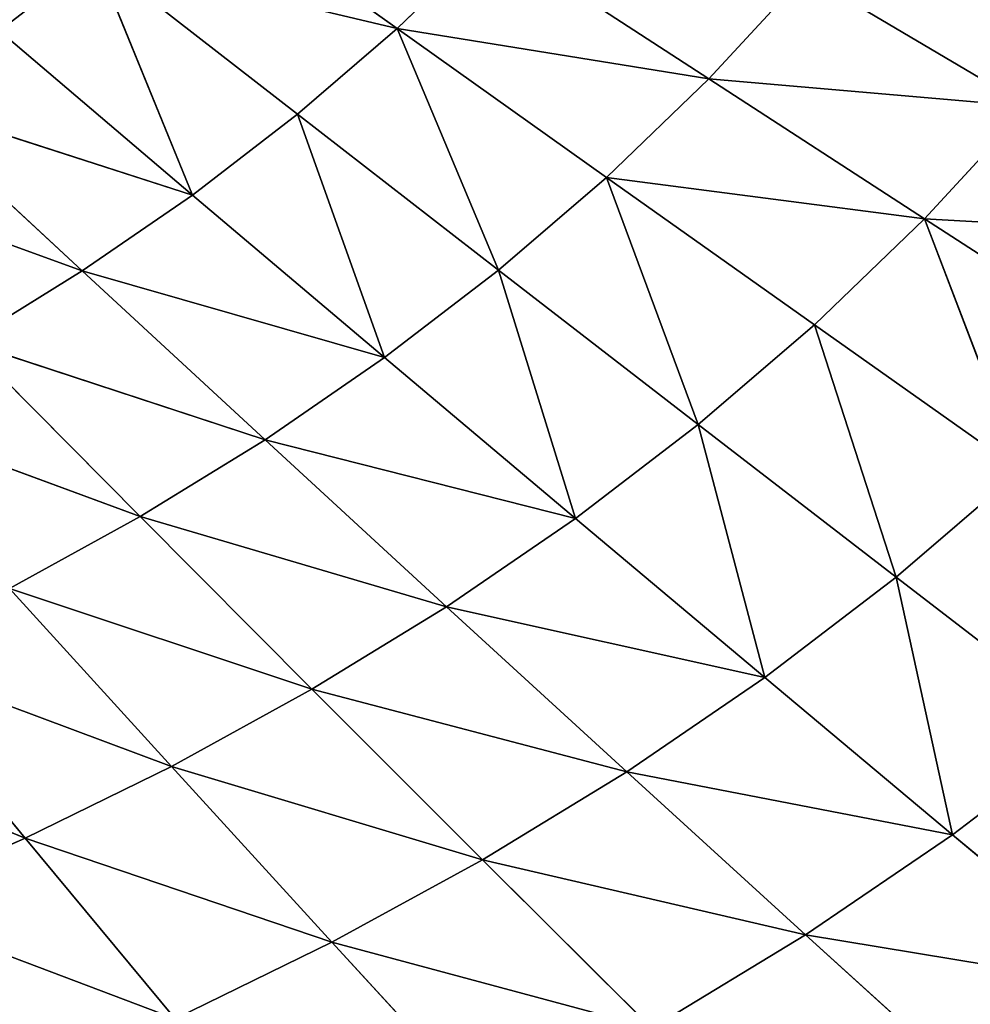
# Model space of a CAD drawing. Extents: x 0 to 500, y 0 to 390.
# Tile 591 of 656: x 314 to 343, y 110 to 141. Entities that reach past the tile are written whole.
import ezdxf

# ---------------------------------------------------------------- set-up
doc = ezdxf.new("R2010")
doc.units = 0
doc.header["$LTSCALE"] = 25.4
doc.layers.get('0').update_dxf_attribs({"linetype": 'CONTINUOUS'})

# ---------------------------------------------------------------- blocks, each defined once
blk = doc.blocks.new('ATLANTA505_-_S_STL')
at = {"color": 0}
for p, q in [((338.377, 32.901, 277.379), (343.841, 34.368, 282.338)), ((338.377, 32.901, 277.379), (343.841, 34.368, 282.338)), ((348.648, 34.267, 279.078), (338.377, 32.901, 277.379)), ((348.648, 34.267, 279.078), (338.377, 32.901, 277.379)), ((348.648, 34.267, 279.078), (342.909, 32.815, 274.295)), ((348.648, 34.267, 279.078), (342.909, 32.815, 274.295)), ((328.682, 33.102, 282.954), (323.769, 31.788, 277.606)), ((328.682, 33.102, 282.954), (323.769, 31.788, 277.606)), ((333.633, 32.997, 280.263), (323.769, 31.788, 277.606)), ((333.633, 32.997, 280.263), (323.769, 31.788, 277.606)), ((328.414, 31.7, 275.069), (333.633, 32.997, 280.263)), ((328.414, 31.7, 275.069), (333.633, 32.997, 280.263)), ((338.377, 32.901, 277.379), (328.414, 31.7, 275.069)), ((338.377, 32.901, 277.379), (328.414, 31.7, 275.069)), ((338.377, 32.901, 277.379), (332.865, 31.619, 272.351)), ((338.377, 32.901, 277.379), (332.865, 31.619, 272.351)), ((342.909, 32.815, 274.295), (332.865, 31.619, 272.351)), ((342.909, 32.815, 274.295), (332.865, 31.619, 272.351)), ((338.377, 32.901, 277.379), (333.633, 32.997, 280.263)), ((338.377, 32.901, 277.379), (333.633, 32.997, 280.263)), ((337.118, 31.547, 269.448), (342.909, 32.815, 274.295)), ((337.118, 31.547, 269.448), (342.909, 32.815, 274.295)), ((338.377, 32.901, 277.379), (342.909, 32.815, 274.295)), ((338.377, 32.901, 277.379), (342.909, 32.815, 274.295)), ((341.167, 31.482, 266.353), (342.909, 32.815, 274.295)), ((341.167, 31.482, 266.353), (342.909, 32.815, 274.295)), ((347.223, 32.739, 271.006), (342.909, 32.815, 274.295)), ((347.223, 32.739, 271.006), (342.909, 32.815, 274.295)), ((341.167, 31.482, 266.353), (347.223, 32.739, 271.006)), ((341.167, 31.482, 266.353), (347.223, 32.739, 271.006)), ((309.632, 30.807, 276.459), (318.938, 31.884, 279.967)), ((309.632, 30.807, 276.459), (318.938, 31.884, 279.967)), ((314.309, 30.721, 274.401), (318.938, 31.884, 279.967)), ((314.309, 30.721, 274.401), (318.938, 31.884, 279.967)), ((323.769, 31.788, 277.606), (318.938, 31.884, 279.967)), ((323.769, 31.788, 277.606), (318.938, 31.884, 279.967)), ((323.769, 31.788, 277.606), (314.309, 30.721, 274.401)), ((323.769, 31.788, 277.606), (314.309, 30.721, 274.401)), ((323.769, 31.788, 277.606), (318.818, 30.642, 272.185)), ((323.769, 31.788, 277.606), (318.818, 30.642, 272.185)), ((328.414, 31.7, 275.069), (318.818, 30.642, 272.185)), ((328.414, 31.7, 275.069), (318.818, 30.642, 272.185)), ((323.152, 30.568, 269.807), (328.414, 31.7, 275.069)), ((323.152, 30.568, 269.807), (328.414, 31.7, 275.069)), ((332.865, 31.619, 272.351), (323.152, 30.568, 269.807)), ((332.865, 31.619, 272.351), (323.152, 30.568, 269.807)), ((328.414, 31.7, 275.069), (323.769, 31.788, 277.606)), ((328.414, 31.7, 275.069), (323.769, 31.788, 277.606)), ((327.307, 30.501, 267.261), (332.865, 31.619, 272.351)), ((327.307, 30.501, 267.261), (332.865, 31.619, 272.351)), ((328.414, 31.7, 275.069), (332.865, 31.619, 272.351)), ((328.414, 31.7, 275.069), (332.865, 31.619, 272.351)), ((337.118, 31.547, 269.448), (332.865, 31.619, 272.351)), ((337.118, 31.547, 269.448), (332.865, 31.619, 272.351)), ((337.118, 31.547, 269.448), (327.307, 30.501, 267.261)), ((337.118, 31.547, 269.448), (327.307, 30.501, 267.261)), ((331.278, 30.441, 264.542), (337.118, 31.547, 269.448)), ((331.278, 30.441, 264.542), (337.118, 31.547, 269.448)), ((335.059, 30.387, 261.645), (337.118, 31.547, 269.448)), ((335.059, 30.387, 261.645), (337.118, 31.547, 269.448)), ((335.059, 30.387, 261.645), (341.167, 31.482, 266.353)), ((335.059, 30.387, 261.645), (341.167, 31.482, 266.353)), ((341.167, 31.482, 266.353), (337.118, 31.547, 269.448)), ((341.167, 31.482, 266.353), (337.118, 31.547, 269.448)), ((338.649, 30.341, 258.565), (341.167, 31.482, 266.353)), ((338.649, 30.341, 258.565), (341.167, 31.482, 266.353)), ((338.649, 30.341, 258.565), (345.009, 31.427, 263.062)), ((338.649, 30.341, 258.565), (345.009, 31.427, 263.062)), ((345.009, 31.427, 263.062), (341.167, 31.482, 266.353)), ((345.009, 31.427, 263.062), (341.167, 31.482, 266.353)), ((342.044, 30.302, 255.297), (345.009, 31.427, 263.062)), ((342.044, 30.302, 255.297), (345.009, 31.427, 263.062)), ((342.044, 30.302, 255.297), (348.643, 31.38, 259.567)), ((342.044, 30.302, 255.297), (348.643, 31.38, 259.567)), ((305.307, 29.778, 270.684), (314.309, 30.721, 274.401)), ((305.307, 29.778, 270.684), (314.309, 30.721, 274.401)), ((309.632, 30.807, 276.459), (314.309, 30.721, 274.401)), ((309.632, 30.807, 276.459), (314.309, 30.721, 274.401)), ((309.646, 29.708, 268.764), (314.309, 30.721, 274.401)), ((309.646, 29.708, 268.764), (314.309, 30.721, 274.401)), ((318.818, 30.642, 272.185), (314.309, 30.721, 274.401)), ((318.818, 30.642, 272.185), (314.309, 30.721, 274.401)), ((318.818, 30.642, 272.185), (309.646, 29.708, 268.764)), ((318.818, 30.642, 272.185), (309.646, 29.708, 268.764)), ((318.818, 30.642, 272.185), (313.829, 29.643, 266.698)), ((318.818, 30.642, 272.185), (313.829, 29.643, 266.698)), ((323.152, 30.568, 269.807), (313.829, 29.643, 266.698)), ((323.152, 30.568, 269.807), (313.829, 29.643, 266.698)), ((317.851, 29.582, 264.482), (323.152, 30.568, 269.807)), ((317.851, 29.582, 264.482), (323.152, 30.568, 269.807)), ((327.307, 30.501, 267.261), (317.851, 29.582, 264.482)), ((327.307, 30.501, 267.261), (317.851, 29.582, 264.482)), ((323.152, 30.568, 269.807), (318.818, 30.642, 272.185)), ((323.152, 30.568, 269.807), (318.818, 30.642, 272.185)), ((321.708, 29.527, 262.111), (327.307, 30.501, 267.261)), ((321.708, 29.527, 262.111), (327.307, 30.501, 267.261)), ((331.278, 30.441, 264.542), (321.708, 29.527, 262.111)), ((331.278, 30.441, 264.542), (321.708, 29.527, 262.111)), ((327.307, 30.501, 267.261), (323.152, 30.568, 269.807)), ((327.307, 30.501, 267.261), (323.152, 30.568, 269.807)), ((325.394, 29.477, 259.58), (331.278, 30.441, 264.542)), ((325.394, 29.477, 259.58), (331.278, 30.441, 264.542)), ((331.278, 30.441, 264.542), (327.307, 30.501, 267.261)), ((331.278, 30.441, 264.542), (327.307, 30.501, 267.261)), ((328.904, 29.433, 256.884), (331.278, 30.441, 264.542)), ((328.904, 29.433, 256.884), (331.278, 30.441, 264.542)), ((328.904, 29.433, 256.884), (335.059, 30.387, 261.645)), ((328.904, 29.433, 256.884), (335.059, 30.387, 261.645)), ((335.059, 30.387, 261.645), (331.278, 30.441, 264.542)), ((335.059, 30.387, 261.645), (331.278, 30.441, 264.542)), ((332.237, 29.395, 254.02), (335.059, 30.387, 261.645)), ((332.237, 29.395, 254.02), (335.059, 30.387, 261.645)), ((338.649, 30.341, 258.565), (335.059, 30.387, 261.645)), ((338.649, 30.341, 258.565), (335.059, 30.387, 261.645)), ((332.237, 29.395, 254.02), (338.649, 30.341, 258.565)), ((332.237, 29.395, 254.02), (338.649, 30.341, 258.565)), ((335.391, 29.363, 250.981), (342.044, 30.302, 255.297)), ((335.391, 29.363, 250.981), (342.044, 30.302, 255.297)), ((338.363, 29.337, 247.764), (345.243, 30.271, 251.835)), ((338.363, 29.337, 247.764), (345.243, 30.271, 251.835)), ((342.044, 30.302, 255.297), (338.649, 30.341, 258.565)), ((342.044, 30.302, 255.297), (338.649, 30.341, 258.565)), ((345.243, 30.271, 251.835), (342.044, 30.302, 255.297)), ((345.243, 30.271, 251.835), (342.044, 30.302, 255.297)), ((317.851, 29.582, 264.482), (308.807, 28.775, 261.149)), ((317.851, 29.582, 264.482), (308.807, 28.775, 261.149)), ((312.515, 28.726, 259.099), (317.851, 29.582, 264.482)), ((312.515, 28.726, 259.099), (317.851, 29.582, 264.482)), ((321.708, 29.527, 262.111), (312.515, 28.726, 259.099)), ((321.708, 29.527, 262.111), (312.515, 28.726, 259.099)), ((317.851, 29.582, 264.482), (313.829, 29.643, 266.698)), ((317.851, 29.582, 264.482), (313.829, 29.643, 266.698)), ((316.07, 28.681, 256.906), (321.708, 29.527, 262.111)), ((316.07, 28.681, 256.906), (321.708, 29.527, 262.111)), ((325.394, 29.477, 259.58), (316.07, 28.681, 256.906)), ((325.394, 29.477, 259.58), (316.07, 28.681, 256.906)), ((321.708, 29.527, 262.111), (317.851, 29.582, 264.482)), ((321.708, 29.527, 262.111), (317.851, 29.582, 264.482)), ((319.468, 28.641, 254.566), (325.394, 29.477, 259.58)), ((319.468, 28.641, 254.566), (325.394, 29.477, 259.58)), ((325.394, 29.477, 259.58), (321.708, 29.527, 262.111)), ((325.394, 29.477, 259.58), (321.708, 29.527, 262.111)), ((322.705, 28.605, 252.075), (325.394, 29.477, 259.58)), ((322.705, 28.605, 252.075), (325.394, 29.477, 259.58)), ((328.904, 29.433, 256.884), (325.394, 29.477, 259.58)), ((328.904, 29.433, 256.884), (325.394, 29.477, 259.58)), ((322.705, 28.605, 252.075), (328.904, 29.433, 256.884)), ((322.705, 28.605, 252.075), (328.904, 29.433, 256.884)), ((325.779, 28.574, 249.429), (328.904, 29.433, 256.884)), ((325.779, 28.574, 249.429), (328.904, 29.433, 256.884)), ((325.779, 28.574, 249.429), (332.237, 29.395, 254.02)), ((325.779, 28.574, 249.429), (332.237, 29.395, 254.02)), ((328.689, 28.548, 246.623), (335.391, 29.363, 250.981)), ((328.689, 28.548, 246.623), (335.391, 29.363, 250.981)), ((332.237, 29.395, 254.02), (328.904, 29.433, 256.884)), ((332.237, 29.395, 254.02), (328.904, 29.433, 256.884)), ((335.391, 29.363, 250.981), (332.237, 29.395, 254.02)), ((335.391, 29.363, 250.981), (332.237, 29.395, 254.02)), ((338.363, 29.337, 247.764), (335.391, 29.363, 250.981)), ((338.363, 29.337, 247.764), (335.391, 29.363, 250.981)), ((316.07, 28.681, 256.906), (307.145, 27.987, 253.661)), ((316.07, 28.681, 256.906), (307.145, 27.987, 253.661)), ((310.396, 27.951, 251.65), (316.07, 28.681, 256.906)), ((310.396, 27.951, 251.65), (316.07, 28.681, 256.906)), ((319.468, 28.641, 254.566), (310.396, 27.951, 251.65)), ((319.468, 28.641, 254.566), (310.396, 27.951, 251.65)), ((316.07, 28.681, 256.906), (312.515, 28.726, 259.099)), ((316.07, 28.681, 256.906), (312.515, 28.726, 259.099)), ((313.504, 27.919, 249.505), (319.468, 28.641, 254.566)), ((313.504, 27.919, 249.505), (319.468, 28.641, 254.566)), ((319.468, 28.641, 254.566), (316.07, 28.681, 256.906)), ((319.468, 28.641, 254.566), (316.07, 28.681, 256.906)), ((316.466, 27.89, 247.222), (319.468, 28.641, 254.566)), ((316.466, 27.89, 247.222), (319.468, 28.641, 254.566)), ((316.466, 27.89, 247.222), (322.705, 28.605, 252.075)), ((316.466, 27.89, 247.222), (322.705, 28.605, 252.075)), ((319.279, 27.865, 244.797), (325.779, 28.574, 249.429)), ((319.279, 27.865, 244.797), (325.779, 28.574, 249.429)), ((322.705, 28.605, 252.075), (319.468, 28.641, 254.566)), ((322.705, 28.605, 252.075), (319.468, 28.641, 254.566)), ((325.779, 28.574, 249.429), (322.705, 28.605, 252.075)), ((325.779, 28.574, 249.429), (322.705, 28.605, 252.075)), ((328.689, 28.548, 246.623), (325.779, 28.574, 249.429)), ((328.689, 28.548, 246.623), (325.779, 28.574, 249.429))]:
    blk.add_line(p, q, dxfattribs=at)
mesh = blk.add_polyface(dxfattribs=at)
corners = [(343.841, 34.368, 282.338), (338.377, 32.901, 277.379), (333.633, 32.997, 280.263)]
mesh.append_faces([[corners[k] for k in face] for face in [(0, 1, 2)]], dxfattribs={"color": 0})
mesh = blk.add_polyface(dxfattribs=at)
corners = [(343.841, 34.368, 282.338), (348.648, 34.267, 279.078), (338.377, 32.901, 277.379)]
mesh.append_faces([[corners[k] for k in face] for face in [(0, 1, 2)]], dxfattribs={"color": 0})
mesh = blk.add_polyface(dxfattribs=at)
corners = [(348.648, 34.267, 279.078), (342.909, 32.815, 274.295), (338.377, 32.901, 277.379)]
mesh.append_faces([[corners[k] for k in face] for face in [(0, 1, 2)]], dxfattribs={"color": 0})
mesh = blk.add_polyface(dxfattribs=at)
corners = [(348.648, 34.267, 279.078), (347.223, 32.739, 271.006), (342.909, 32.815, 274.295)]
mesh.append_faces([[corners[k] for k in face] for face in [(0, 1, 2)]], dxfattribs={"color": 0})
mesh = blk.add_polyface(dxfattribs=at)
corners = [(328.682, 33.102, 282.954), (323.769, 31.788, 277.606), (318.938, 31.884, 279.967)]
mesh.append_faces([[corners[k] for k in face] for face in [(0, 1, 2)]], dxfattribs={"color": 0})
mesh = blk.add_polyface(dxfattribs=at)
corners = [(328.682, 33.102, 282.954), (333.633, 32.997, 280.263), (323.769, 31.788, 277.606)]
mesh.append_faces([[corners[k] for k in face] for face in [(0, 1, 2)]], dxfattribs={"color": 0})
mesh = blk.add_polyface(dxfattribs=at)
corners = [(333.633, 32.997, 280.263), (328.414, 31.7, 275.069), (323.769, 31.788, 277.606)]
mesh.append_faces([[corners[k] for k in face] for face in [(0, 1, 2)]], dxfattribs={"color": 0})
mesh = blk.add_polyface(dxfattribs=at)
corners = [(333.633, 32.997, 280.263), (338.377, 32.901, 277.379), (328.414, 31.7, 275.069)]
mesh.append_faces([[corners[k] for k in face] for face in [(0, 1, 2)]], dxfattribs={"color": 0})
mesh = blk.add_polyface(dxfattribs=at)
corners = [(338.377, 32.901, 277.379), (332.865, 31.619, 272.351), (328.414, 31.7, 275.069)]
mesh.append_faces([[corners[k] for k in face] for face in [(0, 1, 2)]], dxfattribs={"color": 0})
mesh = blk.add_polyface(dxfattribs=at)
corners = [(338.377, 32.901, 277.379), (342.909, 32.815, 274.295), (332.865, 31.619, 272.351)]
mesh.append_faces([[corners[k] for k in face] for face in [(0, 1, 2)]], dxfattribs={"color": 0})
mesh = blk.add_polyface(dxfattribs=at)
corners = [(342.909, 32.815, 274.295), (337.118, 31.547, 269.448), (332.865, 31.619, 272.351)]
mesh.append_faces([[corners[k] for k in face] for face in [(0, 1, 2)]], dxfattribs={"color": 0})
mesh = blk.add_polyface(dxfattribs=at)
corners = [(342.909, 32.815, 274.295), (341.167, 31.482, 266.353), (337.118, 31.547, 269.448)]
mesh.append_faces([[corners[k] for k in face] for face in [(0, 1, 2)]], dxfattribs={"color": 0})
mesh = blk.add_polyface(dxfattribs=at)
corners = [(342.909, 32.815, 274.295), (347.223, 32.739, 271.006), (341.167, 31.482, 266.353)]
mesh.append_faces([[corners[k] for k in face] for face in [(0, 1, 2)]], dxfattribs={"color": 0})
mesh = blk.add_polyface(dxfattribs=at)
corners = [(347.223, 32.739, 271.006), (345.009, 31.427, 263.062), (341.167, 31.482, 266.353)]
mesh.append_faces([[corners[k] for k in face] for face in [(0, 1, 2)]], dxfattribs={"color": 0})
mesh = blk.add_polyface(dxfattribs=at)
corners = [(313.926, 31.986, 282.16), (318.938, 31.884, 279.967), (309.632, 30.807, 276.459)]
mesh.append_faces([[corners[k] for k in face] for face in [(0, 1, 2)]], dxfattribs={"color": 0})
mesh = blk.add_polyface(dxfattribs=at)
corners = [(318.938, 31.884, 279.967), (314.309, 30.721, 274.401), (309.632, 30.807, 276.459)]
mesh.append_faces([[corners[k] for k in face] for face in [(0, 1, 2)]], dxfattribs={"color": 0})
mesh = blk.add_polyface(dxfattribs=at)
corners = [(318.938, 31.884, 279.967), (323.769, 31.788, 277.606), (314.309, 30.721, 274.401)]
mesh.append_faces([[corners[k] for k in face] for face in [(0, 1, 2)]], dxfattribs={"color": 0})
mesh = blk.add_polyface(dxfattribs=at)
corners = [(323.769, 31.788, 277.606), (318.818, 30.642, 272.185), (314.309, 30.721, 274.401)]
mesh.append_faces([[corners[k] for k in face] for face in [(0, 1, 2)]], dxfattribs={"color": 0})
mesh = blk.add_polyface(dxfattribs=at)
corners = [(323.769, 31.788, 277.606), (328.414, 31.7, 275.069), (318.818, 30.642, 272.185)]
mesh.append_faces([[corners[k] for k in face] for face in [(0, 1, 2)]], dxfattribs={"color": 0})
mesh = blk.add_polyface(dxfattribs=at)
corners = [(328.414, 31.7, 275.069), (323.152, 30.568, 269.807), (318.818, 30.642, 272.185)]
mesh.append_faces([[corners[k] for k in face] for face in [(0, 1, 2)]], dxfattribs={"color": 0})
mesh = blk.add_polyface(dxfattribs=at)
corners = [(328.414, 31.7, 275.069), (332.865, 31.619, 272.351), (323.152, 30.568, 269.807)]
mesh.append_faces([[corners[k] for k in face] for face in [(0, 1, 2)]], dxfattribs={"color": 0})
mesh = blk.add_polyface(dxfattribs=at)
corners = [(332.865, 31.619, 272.351), (327.307, 30.501, 267.261), (323.152, 30.568, 269.807)]
mesh.append_faces([[corners[k] for k in face] for face in [(0, 1, 2)]], dxfattribs={"color": 0})
mesh = blk.add_polyface(dxfattribs=at)
corners = [(332.865, 31.619, 272.351), (337.118, 31.547, 269.448), (327.307, 30.501, 267.261)]
mesh.append_faces([[corners[k] for k in face] for face in [(0, 1, 2)]], dxfattribs={"color": 0})
mesh = blk.add_polyface(dxfattribs=at)
corners = [(337.118, 31.547, 269.448), (331.278, 30.441, 264.542), (327.307, 30.501, 267.261)]
mesh.append_faces([[corners[k] for k in face] for face in [(0, 1, 2)]], dxfattribs={"color": 0})
mesh = blk.add_polyface(dxfattribs=at)
corners = [(337.118, 31.547, 269.448), (335.059, 30.387, 261.645), (331.278, 30.441, 264.542)]
mesh.append_faces([[corners[k] for k in face] for face in [(0, 1, 2)]], dxfattribs={"color": 0})
mesh = blk.add_polyface(dxfattribs=at)
corners = [(337.118, 31.547, 269.448), (341.167, 31.482, 266.353), (335.059, 30.387, 261.645)]
mesh.append_faces([[corners[k] for k in face] for face in [(0, 1, 2)]], dxfattribs={"color": 0})
mesh = blk.add_polyface(dxfattribs=at)
corners = [(341.167, 31.482, 266.353), (338.649, 30.341, 258.565), (335.059, 30.387, 261.645)]
mesh.append_faces([[corners[k] for k in face] for face in [(0, 1, 2)]], dxfattribs={"color": 0})
mesh = blk.add_polyface(dxfattribs=at)
corners = [(341.167, 31.482, 266.353), (345.009, 31.427, 263.062), (338.649, 30.341, 258.565)]
mesh.append_faces([[corners[k] for k in face] for face in [(0, 1, 2)]], dxfattribs={"color": 0})
mesh = blk.add_polyface(dxfattribs=at)
corners = [(345.009, 31.427, 263.062), (342.044, 30.302, 255.297), (338.649, 30.341, 258.565)]
mesh.append_faces([[corners[k] for k in face] for face in [(0, 1, 2)]], dxfattribs={"color": 0})
mesh = blk.add_polyface(dxfattribs=at)
corners = [(345.009, 31.427, 263.062), (348.643, 31.38, 259.567), (342.044, 30.302, 255.297)]
mesh.append_faces([[corners[k] for k in face] for face in [(0, 1, 2)]], dxfattribs={"color": 0})
mesh = blk.add_polyface(dxfattribs=at)
corners = [(342.044, 30.302, 255.297), (352.065, 31.343, 255.866), (345.243, 30.271, 251.835), (348.643, 31.38, 259.567)]
mesh.append_faces([[corners[k] for k in face] for face in [(0, 1, 2), (1, 0, 3)]], dxfattribs={"vtx0": -1, "color": 0})
mesh = blk.add_polyface(dxfattribs=at)
corners = [(309.632, 30.807, 276.459), (314.309, 30.721, 274.401), (305.307, 29.778, 270.684)]
mesh.append_faces([[corners[k] for k in face] for face in [(0, 1, 2)]], dxfattribs={"color": 0})
mesh = blk.add_polyface(dxfattribs=at)
corners = [(314.309, 30.721, 274.401), (309.646, 29.708, 268.764), (305.307, 29.778, 270.684)]
mesh.append_faces([[corners[k] for k in face] for face in [(0, 1, 2)]], dxfattribs={"color": 0})
mesh = blk.add_polyface(dxfattribs=at)
corners = [(314.309, 30.721, 274.401), (318.818, 30.642, 272.185), (309.646, 29.708, 268.764)]
mesh.append_faces([[corners[k] for k in face] for face in [(0, 1, 2)]], dxfattribs={"color": 0})
mesh = blk.add_polyface(dxfattribs=at)
corners = [(318.818, 30.642, 272.185), (313.829, 29.643, 266.698), (309.646, 29.708, 268.764)]
mesh.append_faces([[corners[k] for k in face] for face in [(0, 1, 2)]], dxfattribs={"color": 0})
mesh = blk.add_polyface(dxfattribs=at)
corners = [(318.818, 30.642, 272.185), (323.152, 30.568, 269.807), (313.829, 29.643, 266.698)]
mesh.append_faces([[corners[k] for k in face] for face in [(0, 1, 2)]], dxfattribs={"color": 0})
mesh = blk.add_polyface(dxfattribs=at)
corners = [(323.152, 30.568, 269.807), (317.851, 29.582, 264.482), (313.829, 29.643, 266.698)]
mesh.append_faces([[corners[k] for k in face] for face in [(0, 1, 2)]], dxfattribs={"color": 0})
mesh = blk.add_polyface(dxfattribs=at)
corners = [(323.152, 30.568, 269.807), (327.307, 30.501, 267.261), (317.851, 29.582, 264.482)]
mesh.append_faces([[corners[k] for k in face] for face in [(0, 1, 2)]], dxfattribs={"color": 0})
mesh = blk.add_polyface(dxfattribs=at)
corners = [(327.307, 30.501, 267.261), (321.708, 29.527, 262.111), (317.851, 29.582, 264.482)]
mesh.append_faces([[corners[k] for k in face] for face in [(0, 1, 2)]], dxfattribs={"color": 0})
mesh = blk.add_polyface(dxfattribs=at)
corners = [(327.307, 30.501, 267.261), (331.278, 30.441, 264.542), (321.708, 29.527, 262.111)]
mesh.append_faces([[corners[k] for k in face] for face in [(0, 1, 2)]], dxfattribs={"color": 0})
mesh = blk.add_polyface(dxfattribs=at)
corners = [(331.278, 30.441, 264.542), (325.394, 29.477, 259.58), (321.708, 29.527, 262.111)]
mesh.append_faces([[corners[k] for k in face] for face in [(0, 1, 2)]], dxfattribs={"color": 0})
mesh = blk.add_polyface(dxfattribs=at)
corners = [(331.278, 30.441, 264.542), (328.904, 29.433, 256.884), (325.394, 29.477, 259.58)]
mesh.append_faces([[corners[k] for k in face] for face in [(0, 1, 2)]], dxfattribs={"color": 0})
mesh = blk.add_polyface(dxfattribs=at)
corners = [(331.278, 30.441, 264.542), (335.059, 30.387, 261.645), (328.904, 29.433, 256.884)]
mesh.append_faces([[corners[k] for k in face] for face in [(0, 1, 2)]], dxfattribs={"color": 0})
mesh = blk.add_polyface(dxfattribs=at)
corners = [(335.059, 30.387, 261.645), (332.237, 29.395, 254.02), (328.904, 29.433, 256.884)]
mesh.append_faces([[corners[k] for k in face] for face in [(0, 1, 2)]], dxfattribs={"color": 0})
mesh = blk.add_polyface(dxfattribs=at)
corners = [(335.059, 30.387, 261.645), (338.649, 30.341, 258.565), (332.237, 29.395, 254.02)]
mesh.append_faces([[corners[k] for k in face] for face in [(0, 1, 2)]], dxfattribs={"color": 0})
mesh = blk.add_polyface(dxfattribs=at)
corners = [(332.237, 29.395, 254.02), (342.044, 30.302, 255.297), (335.391, 29.363, 250.981), (338.649, 30.341, 258.565)]
mesh.append_faces([[corners[k] for k in face] for face in [(0, 1, 2), (1, 0, 3)]], dxfattribs={"vtx0": -1, "color": 0})
mesh = blk.add_polyface(dxfattribs=at)
corners = [(335.391, 29.363, 250.981), (345.243, 30.271, 251.835), (338.363, 29.337, 247.764), (342.044, 30.302, 255.297)]
mesh.append_faces([[corners[k] for k in face] for face in [(0, 1, 2), (1, 0, 3)]], dxfattribs={"vtx0": -1, "color": 0})
mesh = blk.add_polyface(dxfattribs=at)
corners = [(338.363, 29.337, 247.764), (348.243, 30.248, 248.175), (341.152, 29.318, 244.362), (345.243, 30.271, 251.835)]
mesh.append_faces([[corners[k] for k in face] for face in [(0, 1, 2), (1, 0, 3)]], dxfattribs={"vtx0": -1, "color": 0})
mesh = blk.add_polyface(dxfattribs=at)
corners = [(313.829, 29.643, 266.698), (317.851, 29.582, 264.482), (308.807, 28.775, 261.149)]
mesh.append_faces([[corners[k] for k in face] for face in [(0, 1, 2)]], dxfattribs={"color": 0})
mesh = blk.add_polyface(dxfattribs=at)
corners = [(317.851, 29.582, 264.482), (312.515, 28.726, 259.099), (308.807, 28.775, 261.149)]
mesh.append_faces([[corners[k] for k in face] for face in [(0, 1, 2)]], dxfattribs={"color": 0})
mesh = blk.add_polyface(dxfattribs=at)
corners = [(317.851, 29.582, 264.482), (321.708, 29.527, 262.111), (312.515, 28.726, 259.099)]
mesh.append_faces([[corners[k] for k in face] for face in [(0, 1, 2)]], dxfattribs={"color": 0})
mesh = blk.add_polyface(dxfattribs=at)
corners = [(321.708, 29.527, 262.111), (316.07, 28.681, 256.906), (312.515, 28.726, 259.099)]
mesh.append_faces([[corners[k] for k in face] for face in [(0, 1, 2)]], dxfattribs={"color": 0})
mesh = blk.add_polyface(dxfattribs=at)
corners = [(321.708, 29.527, 262.111), (325.394, 29.477, 259.58), (316.07, 28.681, 256.906)]
mesh.append_faces([[corners[k] for k in face] for face in [(0, 1, 2)]], dxfattribs={"color": 0})
mesh = blk.add_polyface(dxfattribs=at)
corners = [(325.394, 29.477, 259.58), (319.468, 28.641, 254.566), (316.07, 28.681, 256.906)]
mesh.append_faces([[corners[k] for k in face] for face in [(0, 1, 2)]], dxfattribs={"color": 0})
mesh = blk.add_polyface(dxfattribs=at)
corners = [(325.394, 29.477, 259.58), (322.705, 28.605, 252.075), (319.468, 28.641, 254.566)]
mesh.append_faces([[corners[k] for k in face] for face in [(0, 1, 2)]], dxfattribs={"color": 0})
mesh = blk.add_polyface(dxfattribs=at)
corners = [(325.394, 29.477, 259.58), (328.904, 29.433, 256.884), (322.705, 28.605, 252.075)]
mesh.append_faces([[corners[k] for k in face] for face in [(0, 1, 2)]], dxfattribs={"color": 0})
mesh = blk.add_polyface(dxfattribs=at)
corners = [(328.904, 29.433, 256.884), (325.779, 28.574, 249.429), (322.705, 28.605, 252.075)]
mesh.append_faces([[corners[k] for k in face] for face in [(0, 1, 2)]], dxfattribs={"color": 0})
mesh = blk.add_polyface(dxfattribs=at)
corners = [(328.904, 29.433, 256.884), (332.237, 29.395, 254.02), (325.779, 28.574, 249.429)]
mesh.append_faces([[corners[k] for k in face] for face in [(0, 1, 2)]], dxfattribs={"color": 0})
mesh = blk.add_polyface(dxfattribs=at)
corners = [(325.779, 28.574, 249.429), (335.391, 29.363, 250.981), (328.689, 28.548, 246.623), (332.237, 29.395, 254.02)]
mesh.append_faces([[corners[k] for k in face] for face in [(0, 1, 2), (1, 0, 3)]], dxfattribs={"vtx0": -1, "color": 0})
mesh = blk.add_polyface(dxfattribs=at)
corners = [(328.689, 28.548, 246.623), (338.363, 29.337, 247.764), (331.431, 28.527, 243.653), (335.391, 29.363, 250.981)]
mesh.append_faces([[corners[k] for k in face] for face in [(0, 1, 2), (1, 0, 3)]], dxfattribs={"vtx0": -1, "color": 0})
mesh = blk.add_polyface(dxfattribs=at)
corners = [(312.515, 28.726, 259.099), (316.07, 28.681, 256.906), (307.145, 27.987, 253.661)]
mesh.append_faces([[corners[k] for k in face] for face in [(0, 1, 2)]], dxfattribs={"color": 0})
mesh = blk.add_polyface(dxfattribs=at)
corners = [(316.07, 28.681, 256.906), (310.396, 27.951, 251.65), (307.145, 27.987, 253.661)]
mesh.append_faces([[corners[k] for k in face] for face in [(0, 1, 2)]], dxfattribs={"color": 0})
mesh = blk.add_polyface(dxfattribs=at)
corners = [(316.07, 28.681, 256.906), (319.468, 28.641, 254.566), (310.396, 27.951, 251.65)]
mesh.append_faces([[corners[k] for k in face] for face in [(0, 1, 2)]], dxfattribs={"color": 0})
mesh = blk.add_polyface(dxfattribs=at)
corners = [(319.468, 28.641, 254.566), (313.504, 27.919, 249.505), (310.396, 27.951, 251.65)]
mesh.append_faces([[corners[k] for k in face] for face in [(0, 1, 2)]], dxfattribs={"color": 0})
mesh = blk.add_polyface(dxfattribs=at)
corners = [(319.468, 28.641, 254.566), (316.466, 27.89, 247.222), (313.504, 27.919, 249.505)]
mesh.append_faces([[corners[k] for k in face] for face in [(0, 1, 2)]], dxfattribs={"color": 0})
mesh = blk.add_polyface(dxfattribs=at)
corners = [(319.468, 28.641, 254.566), (322.705, 28.605, 252.075), (316.466, 27.89, 247.222)]
mesh.append_faces([[corners[k] for k in face] for face in [(0, 1, 2)]], dxfattribs={"color": 0})
mesh = blk.add_polyface(dxfattribs=at)
corners = [(316.466, 27.89, 247.222), (325.779, 28.574, 249.429), (319.279, 27.865, 244.797), (322.705, 28.605, 252.075)]
mesh.append_faces([[corners[k] for k in face] for face in [(0, 1, 2), (1, 0, 3)]], dxfattribs={"vtx0": -1, "color": 0})
mesh = blk.add_polyface(dxfattribs=at)
corners = [(319.279, 27.865, 244.797), (328.689, 28.548, 246.623), (321.941, 27.844, 242.227), (325.779, 28.574, 249.429)]
mesh.append_faces([[corners[k] for k in face] for face in [(0, 1, 2), (1, 0, 3)]], dxfattribs={"vtx0": -1, "color": 0})
mesh = blk.add_polyface(dxfattribs=at)
corners = [(313.504, 27.919, 249.505), (316.466, 27.89, 247.222), (310.19, 27.278, 242.328)]
mesh.append_faces([[corners[k] for k in face] for face in [(0, 1, 2)]], dxfattribs={"color": 0})

msp = doc.modelspace()

# ---------------------------------------------------------------- block references
at = {"color": 254, "extrusion": (0, -1, 1.11022e-16)}
msp.add_blockref('ATLANTA505_-_S_STL', (-0.149, -0.01, -389.852), dxfattribs=at)

doc.saveas('drawing.dxf')
